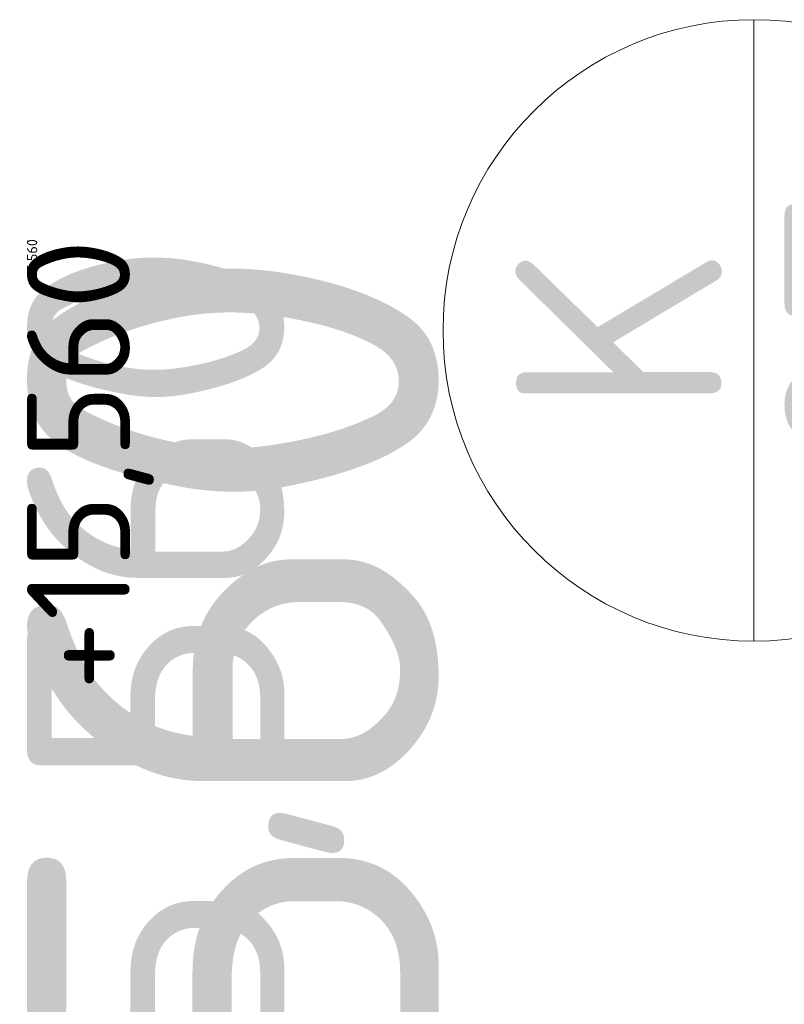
# Model space of a CAD drawing. Header units: millimetres. Extents: x -1695604 to 5289369, y -1488057 to 2187451.
# Tile 429 of 656: x 201871 to 203357, y 205828 to 207741. Entities that reach past the tile are written whole.
import ezdxf
from ezdxf.enums import TextEntityAlignment as Align

# ---------------------------------------------------------------- set-up
doc = ezdxf.new("R2010")
doc.units = ezdxf.units.MM
for name, color, linetype in [('0 @ 1', 7, 'Continuous'), ('0 @ 10', 7, 'Continuous'), ('0 @ 100', 7, 'Continuous'), ('0 @ 250 (1)', 7, 'Continuous'), ('0 @ 250 (2)', 7, 'Continuous'), ('0 @ 400', 7, 'Continuous')]:
    doc.layers.add(name, color=color, linetype=linetype)
for name, color, linetype, lineweight in [('A99_N_koty-200-vysk', 6, 'Continuous', 9), ('A99_N_txt-popis-200', 240, 'Continuous', 5), ('A99_N_znaceni 200', 5, 'Continuous', 5)]:
    doc.layers.add(name, color=color, linetype=linetype, lineweight=lineweight)
doc.styles.add('A99_kota', font='isocpeur.ttf', dxfattribs={"height": 2})
doc.styles.add('A99_popis', font='isocpeur.ttf')

# ---------------------------------------------------------------- blocks, each defined once
blk = doc.blocks.new('*U24')
at = {"color": 0, "linetype": 'ByBlock', "lineweight": -2, "style": 'A99_kota'}
for tag, p in [('VYSKA', (9.2, 7.75)), ('POPIS', (9.2, 4.5))]:
    blk.add_attdef(tag, text='', height=2, dxfattribs=at).set_placement(p, align=Align.TOP_RIGHT)
blk = doc.blocks.new('*U6690')
at = {"layer": 'A99_N_koty-200-vysk', "lineweight": 5}
ref = blk.add_blockref('*U24', (203405, 210550), dxfattribs=dict(at, xscale=200, yscale=200, zscale=200, rotation=90.00000000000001))
ref.add_attrib('VYSKA', '+15,560', dxfattribs={"layer": '0 @ 400', "color": 0, "linetype": 'ByBlock', "lineweight": -2, "height": 800, "rotation": 90, "style": 'A99_kota'}).set_placement((201885, 207315), align=Align.TOP_RIGHT)
ref = blk.add_blockref('*U24', (203405, 210550), dxfattribs=dict(at, xscale=200, yscale=200, zscale=200, rotation=90.00000000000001))
ref.add_attrib('VYSKA', '+15,560', dxfattribs={"layer": '0 @ 250 (1)', "color": 0, "linetype": 'ByBlock', "lineweight": -2, "height": 500, "rotation": 90, "style": 'A99_kota'}).set_placement((201885, 207315), align=Align.TOP_RIGHT)
ref = blk.add_blockref('*U24', (203405, 210550), dxfattribs=dict(at, xscale=200, yscale=200, zscale=200, rotation=90.00000000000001))
ref.add_attrib('VYSKA', '+15,560', dxfattribs={"layer": '0 @ 250 (2)', "color": 0, "linetype": 'ByBlock', "lineweight": -2, "height": 500, "rotation": 90, "style": 'A99_kota'}).set_placement((201885, 207315), align=Align.TOP_RIGHT)
ref = blk.add_blockref('*U24', (203405, 210550), dxfattribs=dict(at, xscale=200, yscale=200, zscale=200, rotation=90.00000000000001))
ref.add_attrib('VYSKA', '+15,560', dxfattribs={"layer": '0 @ 100', "color": 0, "linetype": 'ByBlock', "lineweight": -2, "height": 200, "rotation": 90, "style": 'A99_kota'}).set_placement((201885, 207315), align=Align.TOP_RIGHT)
ref = blk.add_blockref('*U24', (203405, 210550), dxfattribs=dict(at, xscale=200, yscale=200, zscale=200, rotation=90.00000000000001))
ref.add_attrib('VYSKA', '+15,560', dxfattribs={"layer": '0 @ 10', "color": 0, "linetype": 'ByBlock', "lineweight": -2, "height": 20, "rotation": 90, "style": 'A99_kota'}).set_placement((201885, 207315), align=Align.TOP_RIGHT)
ref = blk.add_blockref('*U24', (203405, 210550), dxfattribs=dict(at, xscale=200, yscale=200, zscale=200, rotation=90.00000000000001))
ref.add_attrib('VYSKA', '+15,560', dxfattribs={"layer": '0 @ 1', "color": 0, "linetype": 'ByBlock', "lineweight": -2, "height": 2, "rotation": 90, "style": 'A99_kota'}).set_placement((201885, 207315), align=Align.TOP_RIGHT)
blk = doc.blocks.new('*U20')
at = {"color": 0, "linetype": 'ByBlock'}
blk.add_line((-3.0199, 0), (3.0199, 0), dxfattribs=at)
blk.add_circle((0, 0), 3.0199, dxfattribs=at)
at = {"color": 0, "linetype": 'ByBlock', "style": 'A99_popis'}
for tag, p in [('KATEGORIE', (0, 1.31)), ('PRVEK', (0, -1.2979))]:
    blk.add_attdef(tag, text='', height=2, dxfattribs=at).set_placement(p, align=Align.MIDDLE_CENTER)

msp = doc.modelspace()

# ---------------------------------------------------------------- block references
at = {"layer": 'A99_N_txt-popis-200', "color": 3, "linetype": 'Continuous', "lineweight": 18}
msp.add_blockref('*U6690', (0, 0), dxfattribs=at)
at = {"layer": 'A99_N_znaceni 200', "xscale": 200, "yscale": 200, "zscale": 200, "rotation": 90.00000000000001}
msp.add_blockref('*U20', (203297.5, 207137.5), dxfattribs=at).add_auto_attribs({'KATEGORIE': 'K', 'PRVEK': '05'})

doc.saveas('drawing.dxf')
